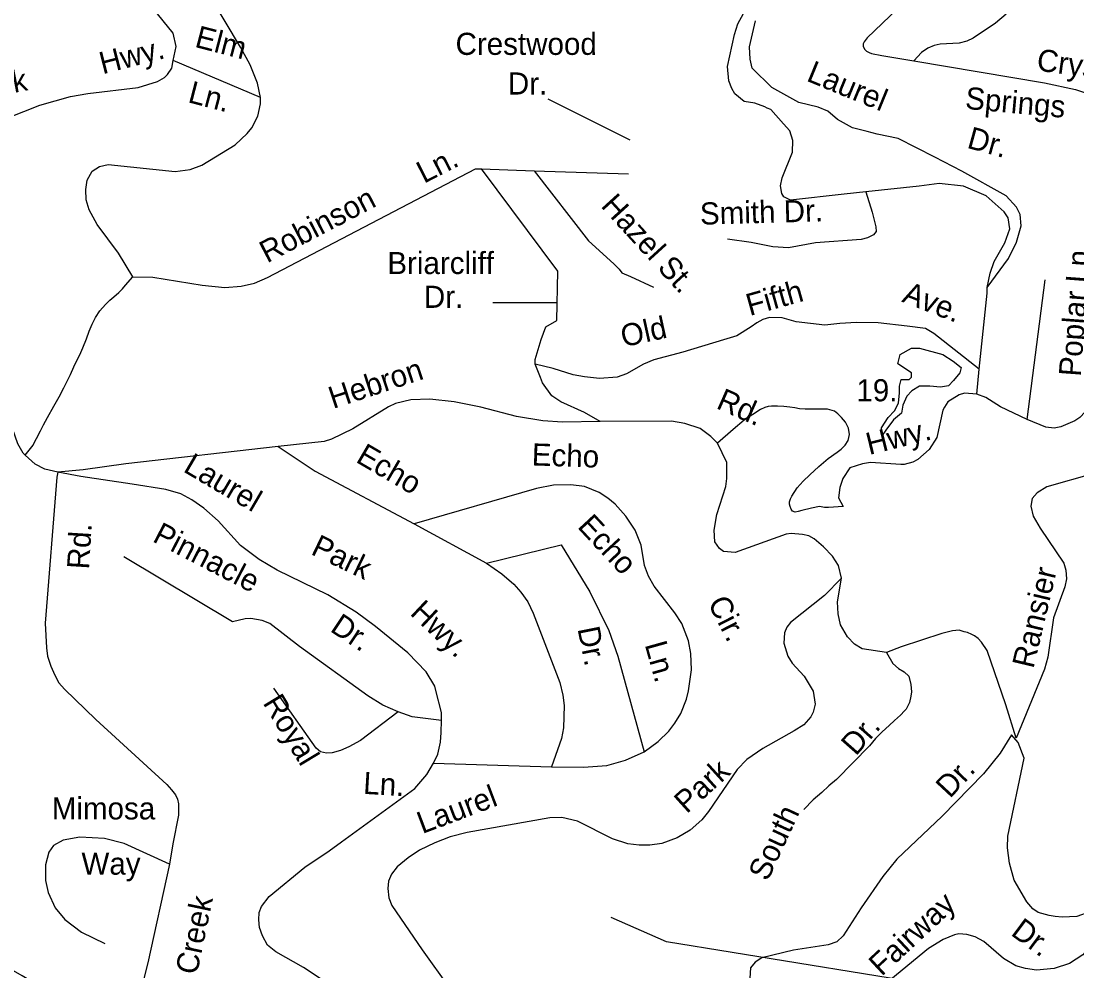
# Model space of a CAD drawing. Extents: x 884530 to 1028605, y 526725 to 653634.
# Drawn here: x 955453 to 958588, y 584283 to 587102 of the extents above; entities that cross this region are included whole.
import ezdxf

# ---------------------------------------------------------------- set-up
doc = ezdxf.new("R2010")
doc.units = 0
for name, color, linetype in [('Exist Hydrographic Creek Single Shore', 7, 'Continuous'), ('Exist Hydrographic Pond Under 1500 Sq Ft', 7, 'Continuous'), ('Exist Road Non-System Type 51', 7, 'Continuous'), ('Exist Road Non-System Type 51 Label', 7, 'Continuous'), ('Exist Road Secondary Type 51 Attributed', 7, 'Continuous'), ('Exist Road Secondary Type 51 Label', 7, 'Continuous')]:
    doc.layers.add(name, color=color, linetype=linetype)

msp = doc.modelspace()

# ---------------------------------------------------------------- linework, layer by layer
at = {"layer": 'Exist Hydrographic Creek Single Shore'}
msp.add_lwpolyline([(962595.4, 581173), (962571.5, 581284.8), (962503.2, 581512.8), (962414.3, 581897.2), (962368.7, 581972.4), (962207.5, 582192.9), (961744.5, 582879.2), (961617, 582987.1), (961505.9, 583064.7), (961336.7, 583108.1), (960713.9, 583186.3), (960566.8, 583274.5), (960148.7, 583287.6), (959704.9, 583646.6), (959288.3, 583677.7), (959032.2, 583745.2), (958893.2, 583826.8), (958593.5, 584078.9), (958148.8, 584242.1), (957369.3, 584369.4), (957205.1, 584441.6)], dxfattribs=at)
at = {"layer": 'Exist Hydrographic Pond Under 1500 Sq Ft'}
msp.add_lwpolyline([(958055.6, 586084.5), (958062.7, 586112.6), (958096.4, 586130.9), (958120.3, 586130.9), (958189.2, 586112.6), (958220.1, 586092.9), (958244, 586073.2), (958239.8, 586057.7), (958221.5, 586035.2), (958206.1, 586019.7), (958182.2, 586015.5), (958151.2, 586018.3), (958120.3, 586018.3), (958097.8, 586004.3), (958082.4, 585988.8), (958071.1, 585962.1), (958066.9, 585938.1), (958043, 585918.4), (958020.5, 585887.5), (958009.2, 585872), (958007.8, 585879.1), (958007.8, 585894.5), (958027.5, 585925.5), (958045.8, 585945.2), (958058.4, 585967.7), (958061.3, 585998.6), (958061.3, 586018.3), (958065.5, 586038), (958076.7, 586038), (958089.4, 586038), (958096.4, 586045.1), (958096.4, 586057.7)], close=True, dxfattribs=at)
at = {"layer": 'Exist Road Non-System Type 51'}
for p, q in [((956164, 586875.3), (955905, 586984.6)), ((956820.4, 586663), (956976.8, 586657.8)), ((956976.8, 586657.8), (957256, 586648.1)), ((958439.5, 585919.3), (958493.8, 586333.6)), ((958290.3, 585994.5), (958297.6, 586068.8)), ((956619.6, 585609.6), (956834.8, 585493.2)), ((956677, 584899.3), (957027.3, 584888.9))]:
    msp.add_line(p, q, dxfattribs=at)
for points in [[(956164, 586875.3), (956154.6, 586917.8), (956132.8, 586971.7), (956104.9, 587024.6), (955962, 587264), (955920.2, 587385.2)], [(955905, 586984.6), (955913.6, 587026.8), (955904.1, 587066.3), (955802.6, 587192.4), (955781.6, 587214.5), (955751, 587240), (955718.4, 587254.4), (955601.8, 587290), (955510.7, 587328.9), (955454.2, 587343.4), (955430, 587347.4)], [(957960.9, 586594.5), (957896.8, 586587.7), (957737.1, 586570.7), (957717.4, 586579.7), (957711.6, 586590.3), (957707.3, 586613.1), (957712.2, 586637), (957742.9, 586712.3), (957744.5, 586747.8), (957735.4, 586776.4), (957716.4, 586797.1), (957678.8, 586839.3), (957668.3, 586843.5), (957661, 586846.9), (957631, 586857.8), (957600, 586862.8), (957571.9, 586885.4), (957562.7, 586901.5), (957554.6, 586924.4), (957550.1, 586966.9), (957570.8, 587062.4), (957581, 587093.4), (957631, 587186.7)], [(958110.8, 587194.7), (958100.2, 587182.2), (957965.3, 587051.9), (957955.6, 587039.8), (957952.7, 587034.6), (957952.7, 587027.1), (957956.7, 587018.4), (957963, 587012.1), (957970.5, 587008.1), (957978, 587005.7), (958008.6, 586999.4), (958103.1, 586983.9)], [(958377.5, 587122.1), (958346.4, 587095.9), (958279.4, 587050.7), (958261.2, 587042.1), (958238.2, 587036.1), (958181.5, 587033.5), (958164.3, 587029.4), (958145.2, 587021.3), (958126.2, 587008.7), (958103.1, 586983.9)], [(958321.5, 586311.4), (958384.4, 586396.9), (958408.5, 586445.2), (958422.6, 586493.6), (958418.9, 586528), (958408.5, 586549.7), (958377.7, 586583.4), (958245.7, 586656.4), (958165.7, 586697.4), (958057.1, 586752.8), (957994.3, 586766.4), (957965.3, 586773.7), (957921, 586785.3), (957877, 586809.4), (957848, 586834.4), (957819.8, 586845.9), (957762.3, 586860.5), (957681.8, 586904.4), (957623.1, 586961.8), (957617.5, 586988.3), (957615.3, 587024.9), (957633.1, 587102.6)], [(955229.3, 586716.8), (955245.3, 586732.9), (955261.4, 586745), (955318.1, 586777.2), (955508.4, 586852), (955599.7, 586877.6), (955651, 586886.7), (955800.8, 586904.9), (955858.1, 586922.4), (955878.8, 586934.4), (955887.7, 586943.4), (955900.3, 586961.6), (955905, 586984.6)], [(958103.1, 586983.9), (958491.5, 586918.6), (958583.9, 586898.7), (958691.8, 586863.2), (958775.9, 586812.7), (958842.8, 586791.8), (958877.3, 586788.9), (958972.5, 586791.8)], [(955785.1, 586342.6), (955742.7, 586412.9), (955678.8, 586497.7), (955655.5, 586541.1), (955646.5, 586571.3), (955645.3, 586602.2), (955649.3, 586629.3), (955664.3, 586656.7), (955685.5, 586670.3), (955712, 586676.4), (955910.8, 586655.7), (955954.6, 586661.5), (955989.2, 586674.1), (956089.1, 586734.9), (956124.5, 586767.8), (956138, 586785.1), (956155.7, 586820), (956163.7, 586856.4), (956164, 586875.3)], [(955785.1, 586342.6), (955844.6, 586342.2), (955990.7, 586317.7), (956057.6, 586311.1), (956106.2, 586315.4), (956145.7, 586324.4), (956184.6, 586340.8), (956802.1, 586663.6), (956820.4, 586663)], [(956979.4, 586083.1), (956979.4, 586097.2), (956996.8, 586157.2), (957010.5, 586194.2), (957043.9, 586213), (957046.3, 586359.8), (956820.4, 586663)], [(956976.8, 586657.8), (957137.6, 586449.2), (957212.4, 586380.9), (957228.2, 586365.6), (957236.3, 586354.3), (957262.3, 586344.2), (957331, 586312)], [(958321.5, 586311.4), (958330, 586353.4), (958341.9, 586387.8), (958374.1, 586444), (958388.8, 586485.3), (958383.3, 586517.6), (958372, 586535.7), (958318.7, 586583.4), (958251.3, 586611.5), (958178.4, 586619.9), (958119.5, 586611.5), (957960.9, 586594.5)], [(957960.9, 586594.5), (957979.5, 586534.7), (957991, 586491.6), (957991.7, 586476.9), (957984, 586467), (957966.2, 586458.2), (957947.6, 586453.6), (957811.1, 586443.6), (957731.2, 586428.6), (957684.7, 586431.7), (957620.8, 586445), (957550.1, 586454.1)], [(955464.8, 585813.5), (955489, 585842.8), (955493.3, 585852.1), (955498.7, 585863.1), (955510.2, 585885.4), (955519.7, 585903.4), (955531.7, 585925.5), (955550.4, 585959.1), (955566.1, 585987), (955580.2, 586013.4), (955589.7, 586032.6), (955599.3, 586053.3), (955609.9, 586075.6), (955619, 586094.4), (955627.3, 586111.6), (955636.5, 586132.4), (955647.1, 586158.8), (955655.5, 586181.6), (955664.1, 586202.7), (955674.1, 586222.4), (955687.2, 586242.1), (955703.5, 586260.9), (955716.4, 586273), (955728.9, 586283.7), (955742.8, 586296.4), (955753.7, 586307.5), (955763, 586317.6), (955785.1, 586342.6)], [(958297.6, 586068.8), (958321.6, 586294.5), (958321.5, 586311.4)], [(958739, 586297.9), (958720.9, 586281.6), (958711.2, 586263), (958673.6, 586130.1), (958666, 586105.9), (958635.4, 585996.2), (958620.8, 585957), (958611.8, 585941.6), (958596.7, 585925.6), (958581.2, 585915.4), (958540.3, 585897.7), (958520.4, 585893.7), (958495.2, 585896.5), (958439.5, 585919.3)], [(958297.6, 586068.8), (958163.1, 586174.3), (958138, 586189.8), (958083.8, 586196.5), (957997.8, 586206.2), (957933.1, 586207.2), (957883.8, 586204.2), (957839.3, 586199.5), (957753.8, 586209), (957712.7, 586220.6), (957675.4, 586222.2), (957655.3, 586216), (957637.4, 586206.2), (957620.3, 586194.2), (957577.6, 586167.9), (957538.9, 586155.4), (957417.4, 586119.4), (957331.9, 586096.6), (957300.5, 586083.6), (957250.5, 586054.4), (957223.2, 586045.3), (957169.8, 586041.1), (957126.2, 586045.5), (957092.4, 586052.1), (957032.5, 586071.1), (956979.4, 586083.1)], [(957172.5, 585913.6), (957125.3, 585940.1), (957055.5, 585972), (957028.5, 585989.1), (957000.8, 586027.9), (956995.1, 586043.9), (956979.4, 586083.1)], [(958290.3, 585994.5), (958254.2, 585997.2), (958238.2, 585992.7), (958204.1, 585971.4), (958194.2, 585955.9), (958189.4, 585947.4), (958171.6, 585865.5), (958148.7, 585830), (958115, 585800.6), (958101, 585792.4), (958074.9, 585785.7), (958064.7, 585785.9), (957975, 585791.4), (957951, 585787.6), (957913.8, 585775.5), (957893.1, 585744.4), (957883.8, 585717), (957880.1, 585687.1), (957893.4, 585661.2)], [(958439.5, 585919.3), (958360.8, 585957.2), (958317, 585984.4), (958290.3, 585994.5)], [(957172.5, 585913.6), (957060.5, 585911.6), (957001.6, 585915.1), (956924, 585928.4), (956817.8, 585955.9), (956738.9, 585971.3), (956666.8, 585979.2), (956610.4, 585977.7), (956564.8, 585966.5), (956543.5, 585957.2), (956438.1, 585891.2), (956374.9, 585861.2), (956352.7, 585854.4), (956216.6, 585839.5)], [(957893.4, 585661.2), (957849.9, 585657.9), (957838.2, 585658.4), (957823.9, 585660.6), (957799.3, 585656.6), (957771.1, 585649.1), (957760.3, 585645.9), (957750.9, 585644.5), (957743.7, 585647.3), (957739.5, 585653.6), (957736.7, 585661.5), (957734.8, 585668.4), (957734.8, 585675.2), (957737.5, 585683.4), (957741.3, 585691.8), (957756.7, 585716.1), (957774.5, 585736.1), (957794.4, 585754.8), (957821.9, 585779.7), (957849.6, 585803.4), (957875.8, 585822), (957887.8, 585830.9), (957899.7, 585843.1), (957908.7, 585857.4), (957912.6, 585875.1), (957909.4, 585893.7), (957900.2, 585911.7), (957889.2, 585925.1), (957877.6, 585936.2), (957868.1, 585944.1), (957847.1, 585950.1), (957816.3, 585949.7), (957781.1, 585949.6), (957764.1, 585951.2), (957749.8, 585953.6), (957735.6, 585955.9), (957717.6, 585957.9), (957699, 585958.8), (957681.3, 585958.6), (957671.1, 585957.8), (957660.8, 585955.1), (957648, 585948.9), (957600.2, 585917.4), (957566.7, 585889.7), (957520.3, 585849.1)], [(955464.8, 585813.5), (955459.4, 585819.7), (955443.5, 585847), (955427.4, 585892.1)], [(957520.3, 585849.1), (957501.3, 585868.7), (957469.3, 585892.2), (957423.8, 585907.6), (957383.6, 585914.5), (957172.5, 585913.6)], [(956216.6, 585839.5), (955764.1, 585787.8), (955637.6, 585769.6), (955561.7, 585763.4)], [(956216.6, 585839.5), (956326.5, 585766.2), (956619.6, 585609.6)], [(957889, 585447.9), (957880.1, 585485.9), (957862.3, 585513.6), (957835.6, 585541.2), (957807.7, 585565.4), (957791.7, 585573.8), (957773.2, 585578.4), (957739.6, 585581.4), (957724.9, 585578.9), (957573.5, 585524.4), (957538.2, 585527.6), (957527, 585536), (957512.8, 585556.6), (957510.3, 585590.7), (957518.8, 585637.3), (957545.8, 585720.9), (957548.7, 585744), (957548, 585792.1), (957520.3, 585849.1)], [(955561.7, 585763.4), (955523.3, 585771.8), (955494.6, 585786.7), (955464.8, 585813.5)], [(955561.7, 585763.4), (955558.9, 585748.3), (955524.7, 585315.2), (955529, 585241.7), (955531.2, 585217.3), (955540.9, 585186.8), (955553.5, 585160.9), (955565.3, 585137.9), (955581.7, 585118.6), (955675, 585028.9), (955885.7, 584836.1), (955899.8, 584819.8), (955911.9, 584805.8), (955917.1, 584792.5), (955920.5, 584778.2), (955920.5, 584762.6), (955920.5, 584744.9), (955903.5, 584659.6), (955893.6, 584599.9)], [(956701.5, 585025.5), (956701.5, 585049.9), (956684.8, 585115), (956681.8, 585127.4), (956655.3, 585170.6), (956600.8, 585227.1), (956505.5, 585305.1), (956448.3, 585347.3), (956363.8, 585399.2), (956213.2, 585472.3), (956160.3, 585504.1), (956104.9, 585545.4), (956038.4, 585618.5), (955995.4, 585655.9), (955959.7, 585680.9), (955927.5, 585698.7), (955883.1, 585711.7), (955783.3, 585727.7), (955630.3, 585750.6), (955561.7, 585763.4)], [(958637.7, 585759.4), (958498.5, 585719.7), (958469.8, 585701.6), (958454.4, 585684.5), (958450.7, 585662), (958458, 585632.1), (958478.2, 585596.6), (958548.4, 585492.6), (958555.2, 585472), (958556.4, 585446.5), (958551.7, 585422.2), (958518.6, 585330.4), (958500.9, 585213.7), (958491.5, 585178.6), (958407, 584973.5)], [(957303, 584932.6), (957344.6, 584963.3), (957375.7, 584994.7), (957394.3, 585018.1), (957411.3, 585046.9), (957428.5, 585089.3), (957434.5, 585114.1), (957443.3, 585176.6), (957441.9, 585224.7), (957434.2, 585262.3), (957414.7, 585313.6), (957394.2, 585345.6), (957332.4, 585424.9), (957315.6, 585454.8), (957304.2, 585485.9), (957294, 585546.2), (957276.2, 585590.6), (957248.9, 585632.8), (957216.9, 585667.7), (957195.5, 585686), (957169.5, 585702.6), (957126.2, 585720.2), (957085.2, 585725.5), (957033.9, 585724.2), (956983.7, 585714.8), (956619.6, 585609.6)], [(956834.8, 585493.2), (957056.1, 585547.7), (957141.5, 585407.7), (957197.6, 585292.9), (957225, 585216.7), (957303, 584932.6)], [(956572.8, 585051.2), (956527, 585071.4), (956482.2, 585098.7), (956280.1, 585245.9), (956191.4, 585314), (956168.4, 585322.7), (956135.6, 585328.3), (956118.4, 585328), (956080.9, 585318.9), (955758.2, 585512.1)], [(956834.8, 585493.2), (956880.3, 585460.8), (956915.5, 585430.2), (956937.2, 585406.6), (956957.5, 585377.8), (956973.6, 585344.9), (957052.4, 585138.7), (957061.7, 585101.5), (957064.9, 585070.1), (957063.4, 585004.1), (957057, 584972.8), (957027.3, 584888.9)], [(957889, 585447.9), (957838.3, 585397.1), (957737.2, 585317.3), (957726.7, 585303.2), (957719.6, 585286.5), (957717.8, 585255), (957729.5, 585216.7), (957742.2, 585196.2), (957777.5, 585157.1), (957804.6, 585113.1), (957810.6, 585074.8), (957804.6, 585050.8), (957797.4, 585036.5), (957776.5, 585012.8), (957747.9, 584994.9), (957655.1, 584943.1), (957607.5, 584910.5), (957579, 584880.9), (957493.5, 584756.3), (957473.8, 584731.4), (957439.6, 584700.3), (957400.6, 584678.1), (957355.5, 584660.9), (957319.9, 584655.7), (957287.7, 584656.1), (957254.8, 584660.1), (957209.2, 584675.2), (957105.2, 584727.1), (957058, 584738), (957023.3, 584737.3), (956777.8, 584693.9), (956727.1, 584680.3), (956681.5, 584663.3), (956636, 584641.1), (956602.2, 584617.9), (956569.6, 584591.5), (956552.6, 584569.4), (956544.2, 584549.3), (956542, 584527.1), (956545.2, 584499.6), (956553.7, 584476.5), (956644, 584345.2), (956726.3, 584230.7)], [(958022.6, 585227.9), (957950.6, 585239), (957927.7, 585252.7), (957907, 585274.1), (957886.1, 585310), (957878.7, 585343), (957876.6, 585378), (957889, 585447.9)], [(958407, 584973.5), (958377.1, 585072.6), (958320.9, 585234), (958304.3, 585258.7), (958294.1, 585269), (958283.8, 585277.2), (958275.6, 585281.3), (958263.2, 585287.5), (958253, 585289.5), (958238.5, 585293.6), (958218, 585291.6), (958186.2, 585284), (958065.8, 585244.3), (958022.6, 585227.9)], [(958022.6, 585227.9), (958041.2, 585195), (958057.7, 585180.6), (958075.2, 585170.3), (958088.4, 585158), (958094.6, 585133.2), (958096.7, 585110.6), (958094.6, 585098.3), (958090.5, 585079.8), (958080.7, 585059.9), (958076.1, 585054.6), (958063.7, 585041.4), (958045.8, 585025.5), (958029.9, 585010.8), (958009.8, 584992.7), (957989.8, 584972.7), (957971.9, 584950.5), (957873.6, 584851.2), (957851.4, 584832.2), (957830.3, 584812.2), (957805, 584790.1), (957776.5, 584761.5)], [(956572.8, 585051.2), (956460.5, 584966.7), (956425.8, 584947.5), (956401.3, 584937.2), (956376.9, 584929.5), (956360.1, 584928.8), (956342, 584933), (956328.7, 584943.6), (956203.8, 585122.4)], [(956701.5, 585025.5), (956614.1, 585036.8), (956572.8, 585051.2)], [(956677, 584899.3), (956690.5, 584926.3), (956698.6, 584961.9), (956699.8, 584990.2), (956701.5, 585025.5)], [(957027.3, 584888.9), (957122.8, 584887.7), (957192.1, 584892.6), (957247.4, 584908.7), (957303, 584932.6)], [(956362.2, 584246.8), (956291.8, 584292.6), (956209.5, 584339.8), (956185.1, 584359.2), (956169.3, 584386.7), (956160.8, 584412), (956158.8, 584434.2), (956159.8, 584456.4), (956167.3, 584474.3), (956189.3, 584503.9), (956295, 584590.4), (956367.8, 584638.7), (956403.9, 584665.6), (956622, 584824.2), (956657.6, 584866.1), (956677, 584899.3)], [(955893.6, 584599.9), (955759.3, 584661.1), (955700.4, 584675.3), (955627.4, 584679.9), (955578, 584670.5), (955549.3, 584655), (955535.5, 584635.2), (955525.7, 584597.9), (955525.7, 584551.5), (955533.2, 584515.1), (955553.9, 584470.3), (955582.7, 584435), (955632.1, 584397.3), (955702.1, 584364.2)], [(955893.6, 584599.9), (955829.3, 584306.6), (955801.1, 584193.1), (955784.2, 584151.6), (955773, 584137.5), (955758.8, 584125.6), (955742.5, 584116), (955727.1, 584109.3), (955710.6, 584108.5), (955698.9, 584110.1), (955686.1, 584116), (955549.6, 584212.1), (955456.5, 584268.4), (955377.9, 584312.6), (955351, 584320.6), (955325.4, 584324.2), (955302.8, 584321.7), (955280.3, 584316.2), (955257.2, 584308), (955212.5, 584283.7), (955175.6, 584258.2), (955144.1, 584227.9)], [(958668.3, 584473.6), (958638.1, 584381), (958624.2, 584352.6), (958605.3, 584330.8), (958565.7, 584304.6), (958520.2, 584289.6), (958468.1, 584285.3), (958435, 584289.8), (958406.4, 584298.1), (958370, 584320), (958310.9, 584369.6), (958285.3, 584384.1), (958260.9, 584391.1), (958237.1, 584393.1), (958223.8, 584390), (958190.3, 584375.9), (958147.1, 584348.8), (958035.4, 584257.1)]]:
    msp.add_lwpolyline(points, dxfattribs=at)
at = {"layer": 'Exist Road Non-System Type 51 Label'}
for points in [[(957016.6, 586870.9), (957260.4, 586748.9)], [(956854.1, 586266.8), (957045.6, 586266.8)]]:
    msp.add_lwpolyline(points, dxfattribs=at)
at = {"layer": 'Exist Road Secondary Type 51 Attributed'}
for points in [[(958393.1, 584983.4), (958359.5, 584929.3), (958310.6, 584867.8), (958188, 584742.5), (958052.8, 584614.4), (958011.8, 584562.6), (957947.3, 584469.7), (957893.5, 584386.6), (957874.7, 584369.5), (957849.1, 584360.4), (957746.7, 584343.9), (957651.9, 584321.7), (957632.6, 584308.6), (957618.9, 584291.5), (957616.6, 584261.3)], [(958625.8, 584457.8), (958587.1, 584444.1), (958544.2, 584441.8), (958523.4, 584444.1), (958505.2, 584446.9), (958473.1, 584456.1), (958457.1, 584467.4), (958438.9, 584487.4), (958401.6, 584551.7), (958388, 584603), (958381.2, 584648), (958382.3, 584682.7), (958431.2, 584914.5), (958413, 584960.6), (958393.1, 584983.4)]]:
    msp.add_lwpolyline(points, dxfattribs=at)

# ---------------------------------------------------------------- texts
at = {"layer": 'Exist Road Non-System Type 51 Label'}
for s, rotation, p in [('Elm', 345.433, (955965.9, 587025.7)), ('Hwy.', 14.4418, (955695.1, 586943.7)), ('Crystal', 352.1873, (958465.8, 586955.4)), ('Park', 10.8539, (955298.5, 586862.9)), ('Laurel', 337.6727, (957781.8, 586925.5)), ('Ln.', 345.433, (955945.6, 586861.5)), ('Springs', 354.7844, (958254.1, 586841.5)), ('Dr.', 344.5702, (958258.5, 586726.2)), ('Ln.', 26.988, (956649, 586618.7)), ('Robinson', 27.5741, (956183.3, 586382.4)), ('Hazel St.', 312.3629, (957172, 586552)), ('Smith Dr.', 1.5493, (957469.4, 586497.4)), ('Poplar Ln.', 85.7813, (958599.1, 586045.4)), ('Fifth', 15.5938, (957616.2, 586226.1)), ('Ave.', 338.6993, (958065.5, 586269.6)), ('Old', 12.3835, (957241.3, 586133.6)), ('Hebron', 18.2423, (956379.1, 585950.5)), ('Rd.', 336.206, (957513.8, 585953.8)), ('Hwy.', 13.982, (957970.8, 585813.7)), ('Echo', 329.7567, (956443.7, 585794.7)), ('Echo', 358.0646, (956968.4, 585783.1)), ('Laurel', 329.5991, (955931.4, 585766.3)), ('Echo', 312.8911, (957102.3, 585600)), ('Pinnacle', 332.5807, (955840.2, 585558.6)), ('Rd.', 86.4362, (955654.6, 585473.4)), ('Park', 334.3345, (956310.4, 585520.8)), ('Ransier', 76.6208, (958458.5, 585177.8)), ('Cir.', 297.0833, (957490.4, 585375.3)), ('Hwy.', 316.8002, (956605, 585341.6)), ('Dr.', 326.3083, (956367.5, 585292.7)), ('Dr.', 281.4615, (957104.7, 585298.4)), ('Ln.', 285.6294, (957304.3, 585251.5)), ('Royal', 301.1143, (956169.3, 585078.3)), ('Dr.', 48.6583, (957931.2, 584918.5)), ('Park', 42.2114, (957429.1, 584747.3)), ('Ln.', 356.6437, (956467.6, 584808.4)), ('Laurel', 20.7002, (956644, 584688.8)), ('South', 65.1389, (957669.2, 584546.2)), ('Fairway', 42.9743, (958007.7, 584264.9)), ('Creek', 78.1151, (955974.8, 584268.7)), ('Dr.', 323.2738, (958388.6, 584391.2))]:
    msp.add_text(s, height=65.62, rotation=rotation, dxfattribs=at).set_placement(p)
for s, p in [('Crestwood', (956742.9, 587001.4)), ('Dr.', (956898.3, 586883.8)), ('Briarcliff', (956540.4, 586350.9)), ('Dr.', (956648.8, 586250.7)), ('19.', (957932.9, 585973.3)), ('Mimosa', (955544.1, 584732.3)), ('Way', (955632.3, 584568.3))]:
    msp.add_text(s, height=65.62, dxfattribs=at).set_placement(p)
at = {"layer": 'Exist Road Secondary Type 51 Label'}
msp.add_text('Dr.', height=65.62, rotation=47.0721, dxfattribs=at).set_placement((958210.7, 584792.5))

doc.saveas('drawing.dxf')
